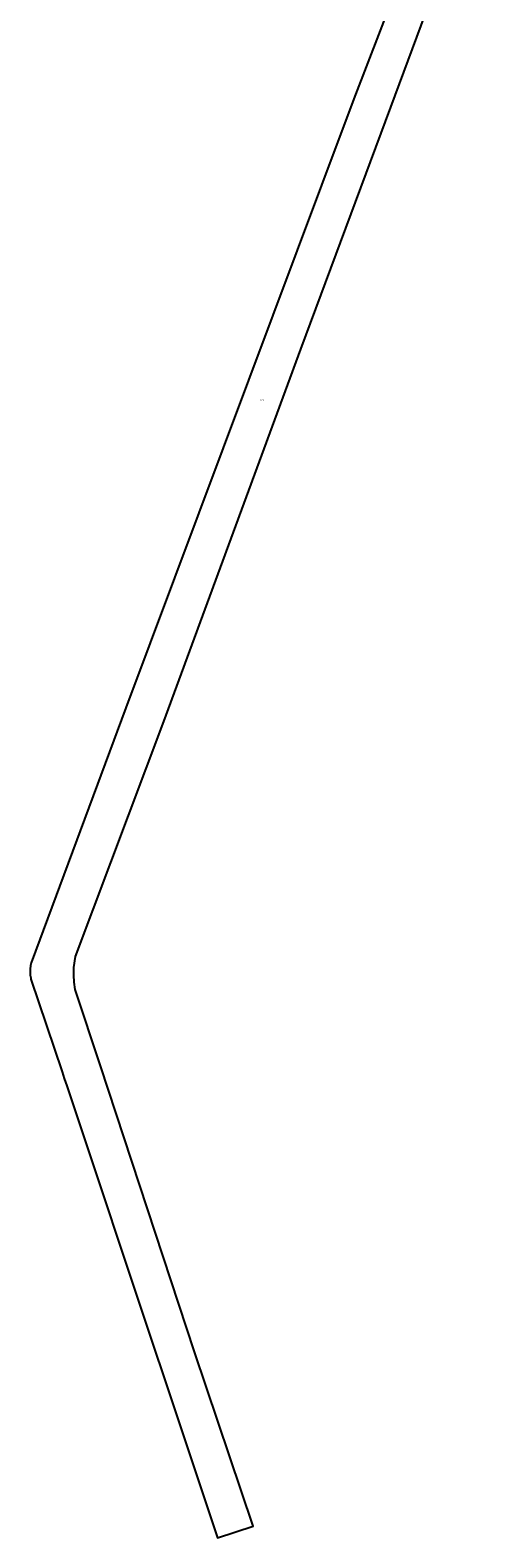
# Model space of a CAD drawing. Extents: x 177930 to 190767, y 381068 to 392034.
# Tile 304 of 318: x 188046 to 188734, y 381068 to 383295. Entities that reach past the tile are written whole.
import ezdxf
from ezdxf.enums import TextEntityAlignment as Align

# ---------------------------------------------------------------- set-up
doc = ezdxf.new("R2010")
doc.units = 0
doc.layers.add('B-XX-KG-GRENS_PERCEEL-GV', color=150, linetype='Continuous', lineweight=25)
doc.layers.add('B-XX-KG-GRENS_PERCEEL-S', color=150, linetype='Continuous', lineweight=25)
doc.styles.add('NLCS-ISO', font='NLCS-ISO.ttf', dxfattribs={"height": 1.8})

# ---------------------------------------------------------------- blocks, each defined once
blk = doc.blocks.new('SKG-PERCEELNUMMER-SO')
at = {"layer": 'DefPoints'}
blk.add_point((0, 0), dxfattribs=at)
at = {"style": 'NLCS-ISO', "oblique": 10, "flags": 1}
blk.add_attdef('GEMEENTECODE', text='', height=1.8, dxfattribs=at).set_placement((-0.5, 2.6), align=Align.MIDDLE_RIGHT)
at = {"style": 'NLCS-ISO', "oblique": 10}
blk.add_attdef('PERCEELNUMMER', text='', height=1.8, dxfattribs=at).set_placement((0, 0), align=Align.MIDDLE_CENTER)
at = {"style": 'NLCS-ISO', "oblique": 10, "flags": 1}
blk.add_attdef('SECTIE', text='', height=1.8, dxfattribs=at).set_placement((0.5, 2.5), align=Align.MIDDLE_LEFT)

msp = doc.modelspace()

# ---------------------------------------------------------------- linework, layer by layer
at = {"layer": 'B-XX-KG-GRENS_PERCEEL-GV'}
msp.add_lwpolyline([(188685.444, 383612.694), (188526.815, 383199.659), (188512.595, 383161.68), (188187.547, 382294.114), (188047.707, 381917.554), (188047.267, 381915.545), (188046.901, 381913.521), (188046.608, 381911.485), (188046.39, 381909.439), (188046.246, 381907.387), (188046.177, 381905.332), (188046.183, 381903.275), (188046.264, 381901.219), (188046.42, 381899.168), (188046.65, 381897.124), (188046.955, 381895.09), (188047.333, 381893.068), (188093.287, 381756.183), (188096.545, 381746.425), (188100.094, 381735.795), (188233.658, 381334.878), (188238.641, 381320.751), (188323.033, 381068.138), (188375.523, 381085.474), (188288.813, 381342.691), (188150.03, 381765.416), (188112.493, 381877.752), (188111.32, 381888.887), (188110.687, 381899.242), (188110.717, 381910.497), (188113.272, 381926.516), (188243.633, 382273.607), (188446.022, 382823.643), (188579.038, 383181), (188733.876, 383599.174)], dxfattribs=at)

# ---------------------------------------------------------------- block references
at = {"layer": 'B-XX-KG-GRENS_PERCEEL-S'}
msp.add_blockref('SKG-PERCEELNUMMER-SO', (188388.19, 382748.696), dxfattribs=at).add_auto_attribs({'PERCEELNUMMER': '8272'})

doc.saveas('drawing.dxf')
